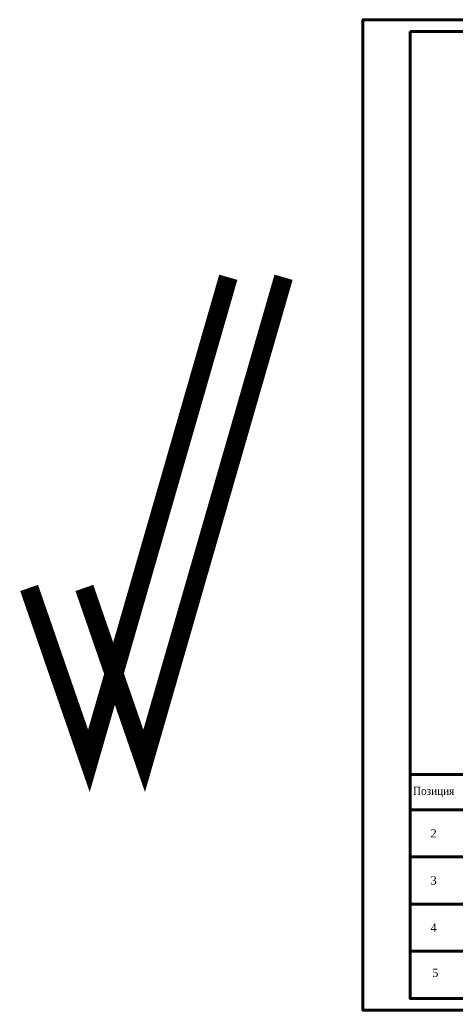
# Model space of a CAD drawing. Header units: millimetres. Extents: x 2063114 to 14983986, y -126020516 to 213791.
# Tile 490 of 656: x 2305842 to 2324312, y -635441 to -593691. Entities that reach past the tile are written whole.
import ezdxf

# ---------------------------------------------------------------- set-up
doc = ezdxf.new("R2010")
doc.units = ezdxf.units.MM
doc.layers.add('_print', color=6, linetype='Continuous', lineweight=60, plot=False)
doc.layers.add('раз.нар', color=250, linetype='Continuous', lineweight=20)
doc.layers.add('Текст', color=7, linetype='Continuous', lineweight=15)
doc.styles.add('Times New Roman', font='times.ttf')

# ---------------------------------------------------------------- blocks, each defined once
blk = doc.blocks.new('*U1590')
at = {"color": 0, "ltscale": 25}
blk.add_lwpolyline([(-59400, 42000), (0, 42000), (0, 0), (-59400, 0)], close=True, dxfattribs=at)
at = {"color": 0, "lineweight": 60, "ltscale": 25}
blk.add_lwpolyline([(-57400, 41500), (-500, 41500), (-500, 500), (-57400, 500)], close=True, dxfattribs=at)

msp = doc.modelspace()

# ---------------------------------------------------------------- linework, layer by layer
at = {"color": 7, "lineweight": 60}
for points in [[(2322392.08613, -625691.31434), (2331392.08613, -625691.31434)], [(2322392.08613, -627191.31434), (2331392.08613, -627191.31434)], [(2322392.08613, -629191.31434), (2331392.08613, -629191.31434)], [(2322392.08613, -631191.31434), (2331392.08613, -631191.31434)], [(2322392.08613, -633191.31434), (2331392.08613, -633191.31434)], [(2322392.08613, -635191.31434), (2331392.08613, -635191.31434)]]:
    msp.add_lwpolyline(points, dxfattribs=at)
at = {"layer": '_print', "ltscale": 100}
msp.add_lwpolyline([(2379792.08613, -635691.31434), (2320392.08613, -635691.31434), (2320392.08613, -593691.31434), (2379792.08613, -593691.31434)], close=True, dxfattribs=at)
at = {"layer": 'раз.нар', "color": 253, "const_width": 800}
for points in [[(2306242.32926, -617786.33957), (2308776.65234, -625117.79712), (2314686.467, -604612.93013)], [(2308585.15234, -617786.33957), (2311119.47542, -625117.79712), (2317029.29008, -604612.93013)]]:
    msp.add_lwpolyline(points, dxfattribs=at)

# ---------------------------------------------------------------- block references
msp.add_blockref('*U1590', (2379792.08613, -635691.31434))

# ---------------------------------------------------------------- texts
at = {"layer": 'Текст', "color": 7, "lineweight": 25, "insert": (2323392.08613, -626441.31434), "char_height": 350, "width": 2000, "attachment_point": 5, "style": 'Times New Roman'}
msp.add_mtext('{\\W0.9;Позиция}', dxfattribs=at)
at = {"layer": 'Текст', "lineweight": 30, "insert": (2323392.08613, -628191.31434), "char_height": 350, "width": 2000, "attachment_point": 5, "style": 'Times New Roman'}
msp.add_mtext('2', dxfattribs=at)
at = {"layer": 'Текст', "linetype": 'Continuous', "lineweight": 30, "char_height": 350, "width": 2000, "attachment_point": 5, "style": 'Times New Roman'}
for s, insert in [('3', (2323392.08613, -630191.31434)), ('4', (2323392.08613, -632191.31434)), ('5', (2323463.06478, -634108.3896))]:
    msp.add_mtext(s, dxfattribs=dict(at, insert=insert))

doc.saveas('drawing.dxf')
